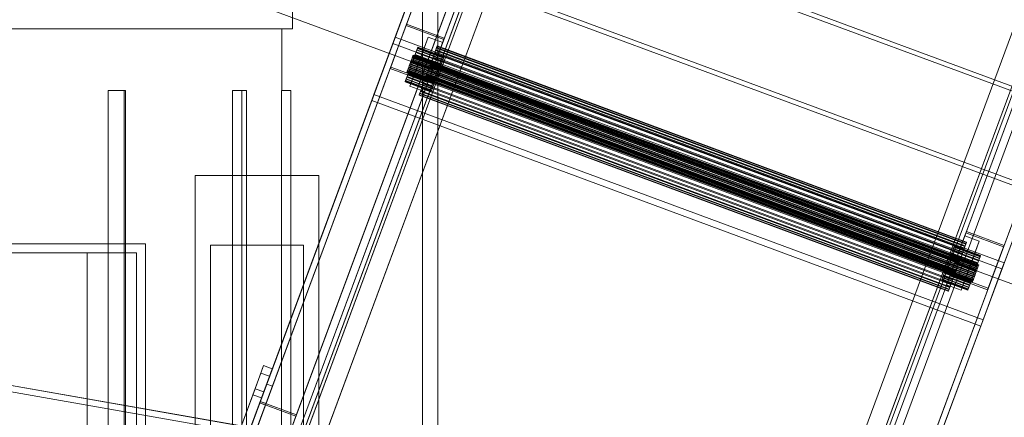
# Model space of a CAD drawing. Header units: millimetres. Extents: x -4395 to 65662, y -65530 to 6847.
# Tile 763 of 1034: x 26265 to 26901, y -19086 to -18829. Entities that reach past the tile are written whole.
import ezdxf

# ---------------------------------------------------------------- set-up
doc = ezdxf.new("R2010")
doc.units = ezdxf.units.MM
for name, color, linetype, lineweight in [('superior_briquetadora', 7, 'Continuous', 0), ('superior_C06', 7, 'Continuous', 0), ('superior_C07', 7, 'Continuous', 0)]:
    doc.layers.add(name, color=color, linetype=linetype, lineweight=lineweight)

msp = doc.modelspace()

# ---------------------------------------------------------------- linework, layer by layer
at = {"layer": 'superior_briquetadora'}
for p, q in [((26535.067, -18655), (26535.067, -19445)), ((26441.067, -18753), (26441.067, -18835)), ((26525.067, -18770), (26525.067, -19325)), ((26535.067, -19325), (26535.067, -18770)), ((26249.733, -18835), (26269.245, -18835)), ((26259.39, -18835), (26278.631, -18835)), ((26269.245, -18835), (26288.36, -18835)), ((26278.631, -18835), (26297.373, -18835)), ((26288.36, -18835), (26306.926, -18835)), ((26297.373, -18835), (26315.455, -18835)), ((26306.926, -18835), (26324.792, -18835)), ((26315.455, -18835), (26332.724, -18835)), ((26324.792, -18835), (26341.816, -18835)), ((26332.724, -18835), (26349.031, -18835)), ((26341.816, -18835), (26357.859, -18835)), ((26349.031, -18835), (26364.238, -18835)), ((26357.859, -18835), (26372.792, -18835)), ((26364.238, -18835), (26378.215, -18835)), ((26372.792, -18835), (26386.496, -18835)), ((26378.215, -18835), (26390.843, -18835)), ((26386.496, -18835), (26398.86, -18835)), ((26390.843, -18835), (26402.014, -18835)), ((26398.86, -18835), (26409.785, -18835)), ((26402.014, -18835), (26411.632, -18835)), ((26409.785, -18835), (26419.182, -18835)), ((26411.632, -18835), (26419.617, -18835)), ((26419.182, -18835), (26426.975, -18835)), ((26419.617, -18835), (26425.898, -18835)), ((26425.898, -18835), (26430.424, -18835)), ((26426.975, -18835), (26433.103, -18835)), ((26430.424, -18835), (26433.155, -18835)), ((26433.103, -18835), (26437.516, -18835)), ((26433.155, -18835), (26434.067, -18835)), ((26434.067, -18835), (26434.067, -18875)), ((26437.516, -18835), (26440.178, -18835)), ((26440.178, -18835), (26441.067, -18835)), ((26323.27, -18875), (26321.83, -18875)), ((26321.83, -19385), (26321.83, -18875)), ((26321.83, -18875), (26323.335, -18875)), ((26325.242, -18875), (26323.27, -18875)), ((26323.335, -18875), (26324.833, -18875)), ((26324.833, -18875), (26326.324, -18875)), ((26327.468, -18875), (26325.242, -18875)), ((26326.324, -18875), (26327.809, -18875)), ((26329.638, -18875), (26327.468, -18875)), ((26327.809, -18875), (26329.287, -18875)), ((26329.287, -18875), (26330.757, -18875)), ((26331.449, -18875), (26329.638, -18875)), ((26330.757, -18875), (26332.221, -18875)), ((26332.648, -18875), (26331.449, -18875)), ((26332.442, -18875), (26332.221, -18875)), ((26332.221, -19385), (26332.221, -18875)), ((26332.63, -18875), (26332.442, -18875)), ((26332.787, -18875), (26332.63, -18875)), ((26333.067, -18875), (26332.648, -18875)), ((26332.909, -18875), (26332.787, -18875)), ((26332.997, -18875), (26332.909, -18875)), ((26333.05, -18875), (26332.997, -18875)), ((26333.067, -18875), (26333.05, -18875)), ((26333.067, -18875), (26333.067, -19385)), ((26403.992, -18875), (26402.324, -18875)), ((26402.324, -19385), (26402.324, -18875)), ((26402.324, -18875), (26403.217, -18875)), ((26403.217, -18875), (26404.098, -18875)), ((26405.785, -18875), (26403.992, -18875)), ((26404.098, -18875), (26404.967, -18875)), ((26404.967, -18875), (26405.824, -18875)), ((26407.544, -18875), (26405.785, -18875)), ((26405.824, -18875), (26406.669, -18875)), ((26406.669, -18875), (26407.503, -18875)), ((26407.503, -18875), (26408.324, -18875)), ((26409.11, -18875), (26407.544, -18875)), ((26409.081, -18875), (26408.324, -18875)), ((26408.324, -19385), (26408.324, -18875)), ((26409.754, -18875), (26409.081, -18875)), ((26410.341, -18875), (26409.11, -18875)), ((26410.327, -18875), (26409.754, -18875)), ((26410.787, -18875), (26410.327, -18875)), ((26411.127, -18875), (26410.341, -18875)), ((26411.123, -18875), (26410.787, -18875)), ((26411.328, -18875), (26411.123, -18875)), ((26411.397, -18875), (26411.127, -18875)), ((26411.397, -18875), (26411.328, -18875)), ((26411.397, -18875), (26411.397, -19385)), ((26435.332, -18875), (26433.983, -18875)), ((26433.983, -19385), (26433.983, -18875)), ((26433.983, -18875), (26434.006, -18875)), ((26434.006, -18875), (26434.025, -18875)), ((26434.025, -18875), (26434.04, -18875)), ((26434.04, -18875), (26434.052, -18875)), ((26436.617, -18875), (26435.332, -18875)), ((26437.771, -18875), (26436.617, -18875)), ((26438.736, -18875), (26437.771, -18875)), ((26439.463, -18875), (26438.736, -18875)), ((26439.914, -18875), (26439.463, -18875)), ((26440.067, -18875), (26439.914, -18875)), ((26440.067, -18875), (26440.067, -19385)), ((26378.067, -18930), (26458.067, -18930)), ((26378.067, -18930), (26378.067, -19295)), ((26458.067, -18930), (26458.067, -19295)), ((26346.067, -18974), (26094.067, -18974)), ((26346.067, -18974), (26346.067, -19226)), ((26448.067, -18975), (26388.067, -18975)), ((26388.067, -18975), (26388.067, -19255)), ((26448.067, -19255), (26448.067, -18975)), ((26100.067, -18980), (26340.067, -18980)), ((26273.971, -18980), (26262.159, -18980)), ((26285.61, -18980), (26273.971, -18980)), ((26297.039, -18980), (26285.61, -18980)), ((26308.221, -18980), (26297.039, -18980)), ((26308.221, -19220), (26308.221, -18980)), ((26340.067, -18980), (26308.221, -18980)), ((26340.067, -18980), (26340.067, -19220))]:
    msp.add_line(p, q, dxfattribs=at)
at = {"layer": 'superior_C06'}
for p, q in [((26327.998, -19324.947), (26875.905, -17845.598)), ((26876.262, -17844.636), (26328.355, -19323.985)), ((26899.349, -17854.281), (26351.442, -19333.63)), ((26351.799, -19332.668), (26899.706, -17853.319)), ((26388.933, -19261.198), (26888.933, -17911.198)), ((26889.111, -17910.716), (26389.111, -19260.716)), ((26382.812, -19277.724), (26882.812, -17927.724)), ((26882.99, -17927.242), (26382.99, -19277.242)), ((26865.97, -17958.799), (26407.034, -19197.929)), ((26409.847, -19198.971), (26868.784, -17959.841)), ((26404.954, -19203.545), (26863.891, -17964.415)), ((26866.704, -17965.457), (26407.767, -19204.586)), ((26412.708, -19197.005), (26864.801, -17976.354)), ((26864.979, -17975.872), (26412.886, -19196.523)), ((26698.409, -19462.137), (27246.316, -17982.788)), ((27246.673, -17981.825), (26698.766, -19461.174)), ((26411.41, -19099.735), (26821.357, -17992.878)), ((26821.714, -17991.915), (26411.767, -19098.772)), ((27265.83, -17990.563), (26717.923, -19469.911)), ((26721.674, -19471.301), (27269.581, -17991.952)), ((27269.76, -17991.47), (26721.853, -19470.819)), ((26722.209, -19469.857), (27270.116, -17990.508)), ((26393.547, -19159.483), (26825.108, -17994.267)), ((26825.465, -17993.304), (26393.903, -19158.52)), ((26844.801, -18001.561), (26434.854, -19108.418)), ((26435.21, -19107.455), (26845.158, -18000.598)), ((26691.278, -19481.39), (27239.185, -18002.041)), ((27239.542, -18001.078), (26691.635, -19480.427)), ((26865.432, -18009.202), (26433.87, -19174.417)), ((26434.227, -19173.455), (26865.788, -18008.239)), ((26710.971, -19488.684), (27258.878, -18009.335)), ((27262.629, -18010.724), (26714.722, -19490.073)), ((26715.078, -19489.11), (27262.985, -18009.761)), ((27217.145, -18032.758), (26717.145, -19382.758)), ((26717.323, -19382.276), (27217.323, -18032.276)), ((27211.024, -18049.284), (26711.024, -19399.284)), ((26711.202, -19398.802), (27211.202, -18048.802)), ((26739.73, -19327.536), (27198.667, -18088.406)), ((27200.747, -18082.791), (26741.81, -19321.92)), ((26744.623, -19322.962), (27203.56, -18083.833)), ((27201.48, -18089.448), (26742.543, -19328.578)), ((27193.013, -18097.914), (26740.92, -19318.565)), ((26741.098, -19318.083), (27193.191, -18097.432)), ((26739.576, -19287.642), (27171.138, -18122.426)), ((27171.494, -18121.463), (26739.933, -19286.679)), ((26781.821, -19236.924), (27191.768, -18130.067)), ((27192.125, -18129.104), (26782.177, -19235.962)), ((27211.461, -18137.361), (26779.899, -19302.576)), ((26780.256, -19301.614), (27211.817, -18136.398)), ((27211.817, -18136.398), (26801.87, -19243.255)), ((27215.212, -18138.75), (26805.265, -19245.607)), ((26805.621, -19244.645), (27215.568, -18137.787)), ((26790.758, -19273.259), (27200.705, -18166.401)), ((27204.456, -18167.79), (26794.509, -19274.648)), ((26594.212, -18692.548), (26531.695, -18861.343)), ((26459.801, -18709.949), (27022.45, -18918.337)), ((27023.492, -18915.524), (26460.843, -18707.136)), ((26440.004, -18763.401), (27002.653, -18971.789)), ((27003.695, -18968.976), (26441.046, -18760.587)), ((26527.03, -18787.563), (26424.372, -19064.739)), ((26428.123, -19066.128), (26530.781, -18788.952)), ((26531.695, -18861.343), (26362.9, -18798.827)), ((26522.87, -18798.794), (26420.212, -19075.97)), ((26423.963, -19077.359), (26526.621, -18800.183)), ((26419.856, -19076.933), (26515.917, -18817.566)), ((26516.274, -18816.603), (26420.212, -19075.97)), ((26519.668, -18818.955), (26423.607, -19078.322)), ((26869.285, -18986.376), (26931.801, -18817.582)), ((26539.361, -18826.249), (26443.299, -19085.616)), ((26443.656, -19084.653), (26539.718, -18825.286)), ((26504.2, -18860.719), (26514.466, -18833.002)), ((26514.822, -18832.039), (26504.557, -18859.757)), ((26514.822, -18832.039), (26514.466, -18833.002)), ((26514.466, -18833.002), (26538.847, -18842.032)), ((26539.204, -18841.069), (26514.822, -18832.039)), ((26492.261, -18881.438), (26505.949, -18844.481)), ((26507.434, -18840.47), (26493.747, -18877.427)), ((26507.434, -18840.47), (26505.949, -18844.481)), ((26505.949, -18844.481), (26899.803, -18990.353)), ((26901.289, -18986.342), (26507.434, -18840.47)), ((26528.8, -18840.368), (26520.587, -18862.542)), ((26528.8, -18840.368), (26525.234, -18849.994)), ((26538.847, -18842.032), (26528.582, -18869.749)), ((26538.177, -18843.841), (26528.8, -18840.368)), ((26528.938, -18868.787), (26539.204, -18841.069)), ((26529.965, -18866.015), (26538.177, -18843.841)), ((26534.658, -18846.145), (26534.517, -18846.527)), ((26534.573, -18846.375), (26534.658, -18846.145)), ((26534.612, -18853.468), (26538.177, -18843.841)), ((26534.658, -18846.145), (26876.936, -18972.915)), ((26538.847, -18842.032), (26539.204, -18841.069)), ((26517.022, -18872.169), (26525.234, -18849.994)), ((26518.939, -18852.596), (26518.738, -18853.14)), ((26518.794, -18852.987), (26518.978, -18852.491)), ((26519.067, -18852.25), (26518.939, -18852.596)), ((26518.939, -18852.596), (26884.661, -18988.049)), ((26518.978, -18852.491), (26519.087, -18852.197)), ((26518.978, -18852.491), (26884.7, -18987.944)), ((26519.117, -18852.116), (26519.067, -18852.25)), ((26519.067, -18852.25), (26884.789, -18987.703)), ((26519.087, -18852.197), (26519.117, -18852.116)), ((26519.087, -18852.197), (26884.809, -18987.65)), ((26519.117, -18852.116), (26884.839, -18987.568)), ((26520.202, -18852.066), (26519.472, -18854.036)), ((26519.66, -18853.529), (26520.371, -18851.609)), ((26520.846, -18850.327), (26520.202, -18852.066)), ((26520.202, -18852.066), (26537.081, -18858.318)), ((26520.371, -18851.609), (26520.989, -18849.939)), ((26520.371, -18851.609), (26537.25, -18857.861)), ((26521.379, -18848.887), (26520.846, -18850.327)), ((26520.846, -18850.327), (26537.725, -18856.579)), ((26520.989, -18849.939), (26521.492, -18848.581)), ((26520.989, -18849.939), (26537.869, -18856.191)), ((26521.782, -18847.8), (26521.379, -18848.887)), ((26521.379, -18848.887), (26538.259, -18855.138)), ((26521.492, -18848.581), (26521.86, -18847.589)), ((26521.492, -18848.581), (26538.372, -18854.833)), ((26522.038, -18847.108), (26521.782, -18847.8)), ((26521.782, -18847.8), (26538.661, -18854.051)), ((26521.86, -18847.589), (26522.078, -18847.001)), ((26521.86, -18847.589), (26538.739, -18853.841)), ((26522.138, -18846.838), (26522.038, -18847.108)), ((26522.038, -18847.108), (26538.917, -18853.36)), ((26522.078, -18847.001), (26522.138, -18846.838)), ((26522.078, -18847.001), (26538.957, -18853.252)), ((26522.138, -18846.838), (26539.017, -18853.09)), ((26525.234, -18849.994), (26534.612, -18853.468)), ((26532.827, -18851.088), (26531.915, -18853.551)), ((26532.155, -18852.904), (26533.031, -18850.538)), ((26533.583, -18849.047), (26532.827, -18851.088)), ((26532.827, -18851.088), (26875.106, -18977.858)), ((26533.031, -18850.538), (26533.743, -18848.615)), ((26533.031, -18850.538), (26875.309, -18977.307)), ((26534.154, -18847.507), (26533.583, -18849.047)), ((26533.583, -18849.047), (26875.862, -18975.817)), ((26533.743, -18848.615), (26534.264, -18847.209)), ((26533.743, -18848.615), (26876.022, -18975.384)), ((26534.517, -18846.527), (26534.154, -18847.507)), ((26534.154, -18847.507), (26876.432, -18974.277)), ((26534.264, -18847.209), (26534.573, -18846.375)), ((26534.264, -18847.209), (26876.542, -18973.979)), ((26534.517, -18846.527), (26876.795, -18973.297)), ((26534.573, -18846.375), (26876.851, -18973.145)), ((26516.577, -18858.972), (26516.189, -18860.02)), ((26516.283, -18859.766), (26516.677, -18858.703)), ((26516.983, -18857.878), (26516.577, -18858.972)), ((26516.577, -18858.972), (26882.299, -18994.425)), ((26516.677, -18858.703), (26517.084, -18857.603)), ((26516.677, -18858.703), (26882.399, -18994.156)), ((26517.39, -18856.778), (26516.983, -18857.878)), ((26516.983, -18857.878), (26882.705, -18993.33)), ((26517.87, -18858.362), (26517.059, -18860.552)), ((26517.084, -18857.603), (26517.49, -18856.508)), ((26517.084, -18857.603), (26882.806, -18993.056)), ((26517.258, -18860.013), (26518.073, -18857.813)), ((26517.784, -18855.715), (26517.39, -18856.778)), ((26517.39, -18856.778), (26883.112, -18992.23)), ((26517.49, -18856.508), (26517.878, -18855.461)), ((26517.49, -18856.508), (26883.212, -18991.961)), ((26518.149, -18854.73), (26517.784, -18855.715)), ((26517.784, -18855.715), (26883.506, -18991.167)), ((26518.684, -18856.162), (26517.87, -18858.362)), ((26517.87, -18858.362), (26534.749, -18864.614)), ((26517.878, -18855.461), (26518.233, -18854.501)), ((26517.878, -18855.461), (26883.6, -18990.914)), ((26518.073, -18857.813), (26518.884, -18855.624)), ((26518.073, -18857.813), (26534.953, -18864.065)), ((26518.471, -18853.86), (26518.149, -18854.73)), ((26518.149, -18854.73), (26883.871, -18990.182)), ((26518.233, -18854.501), (26518.543, -18853.666)), ((26518.233, -18854.501), (26883.955, -18989.954)), ((26518.738, -18853.14), (26518.471, -18853.86)), ((26518.471, -18853.86), (26884.193, -18989.313)), ((26518.543, -18853.666), (26518.794, -18852.987)), ((26518.543, -18853.666), (26884.265, -18989.119)), ((26519.472, -18854.036), (26518.684, -18856.162)), ((26518.684, -18856.162), (26535.564, -18862.414)), ((26518.738, -18853.14), (26884.46, -18988.592)), ((26518.794, -18852.987), (26884.516, -18988.44)), ((26518.884, -18855.624), (26519.66, -18853.529)), ((26518.884, -18855.624), (26535.763, -18861.875)), ((26519.472, -18854.036), (26536.351, -18860.288)), ((26519.66, -18853.529), (26536.539, -18859.781)), ((26534.612, -18853.468), (26526.399, -18875.642)), ((26528.9, -18861.693), (26530.048, -18858.591)), ((26530.881, -18856.342), (26529.766, -18859.354)), ((26530.048, -18858.591), (26531.147, -18855.624)), ((26530.048, -18858.591), (26872.327, -18985.361)), ((26531.915, -18853.551), (26530.881, -18856.342)), ((26530.881, -18856.342), (26873.159, -18983.112)), ((26531.147, -18855.624), (26532.155, -18852.904)), ((26531.147, -18855.624), (26873.426, -18982.393)), ((26531.915, -18853.551), (26874.193, -18980.321)), ((26532.155, -18852.904), (26874.433, -18979.674)), ((26536.351, -18860.288), (26537.081, -18858.318)), ((26537.25, -18857.861), (26536.539, -18859.781)), ((26537.081, -18858.318), (26537.725, -18856.579)), ((26537.869, -18856.191), (26537.25, -18857.861)), ((26537.725, -18856.579), (26538.259, -18855.138)), ((26538.372, -18854.833), (26537.869, -18856.191)), ((26538.259, -18855.138), (26538.661, -18854.051)), ((26538.739, -18853.841), (26538.372, -18854.833)), ((26538.661, -18854.051), (26538.917, -18853.36)), ((26538.957, -18853.252), (26538.739, -18853.841)), ((26538.917, -18853.36), (26539.017, -18853.09)), ((26539.017, -18853.09), (26538.957, -18853.252)), ((26504.2, -18860.719), (26504.557, -18859.757)), ((26528.582, -18869.749), (26504.2, -18860.719)), ((26504.557, -18859.757), (26528.938, -18868.787)), ((26514.95, -18863.365), (26515, -18863.23)), ((26514.98, -18863.284), (26514.95, -18863.365)), ((26514.95, -18863.365), (26880.672, -18998.818)), ((26515.572, -18864.566), (26514.953, -18866.237)), ((26515.089, -18862.99), (26514.98, -18863.284)), ((26880.702, -18998.737), (26514.98, -18863.284)), ((26515, -18863.23), (26515.128, -18862.885)), ((26515, -18863.23), (26880.722, -18998.683)), ((26515.273, -18862.494), (26515.089, -18862.99)), ((26515.089, -18862.99), (26880.811, -18998.442)), ((26515.097, -18865.848), (26515.741, -18864.109)), ((26515.128, -18862.885), (26515.33, -18862.341)), ((26515.128, -18862.885), (26880.85, -18998.337)), ((26515.525, -18861.815), (26515.273, -18862.494)), ((26515.273, -18862.494), (26880.995, -18997.946)), ((26515.33, -18862.341), (26515.596, -18861.621)), ((26515.33, -18862.341), (26881.052, -18997.794)), ((26515.834, -18860.98), (26515.525, -18861.815)), ((26515.525, -18861.815), (26881.247, -18997.267)), ((26516.283, -18862.647), (26515.572, -18864.566)), ((26515.572, -18864.566), (26532.451, -18870.818)), ((26515.596, -18861.621), (26515.918, -18860.751)), ((26515.596, -18861.621), (26881.318, -18997.073)), ((26515.741, -18864.109), (26516.471, -18862.139)), ((26515.741, -18864.109), (26532.621, -18870.361)), ((26516.189, -18860.02), (26515.834, -18860.98)), ((26515.834, -18860.98), (26881.556, -18996.432)), ((26515.918, -18860.751), (26516.283, -18859.766)), ((26515.918, -18860.751), (26881.641, -18996.204)), ((26516.189, -18860.02), (26881.911, -18995.472)), ((26516.283, -18859.766), (26882.005, -18995.219)), ((26517.059, -18860.552), (26516.283, -18862.647)), ((26516.283, -18862.647), (26533.162, -18868.898)), ((26516.471, -18862.139), (26517.258, -18860.013)), ((26516.471, -18862.139), (26533.35, -18868.391)), ((26517.022, -18872.169), (26520.587, -18862.542)), ((26517.059, -18860.552), (26533.938, -18866.803)), ((26517.258, -18860.013), (26534.138, -18866.265)), ((26520.587, -18862.542), (26529.965, -18866.015)), ((26526.63, -18867.821), (26527.745, -18864.809)), ((26528.611, -18862.471), (26527.463, -18865.573)), ((26527.745, -18864.809), (26528.9, -18861.693)), ((26527.745, -18864.809), (26870.024, -18991.579)), ((26529.766, -18859.354), (26528.611, -18862.471)), ((26528.611, -18862.471), (26870.89, -18989.241)), ((26528.9, -18861.693), (26871.178, -18988.463)), ((26529.766, -18859.354), (26872.044, -18986.124)), ((26533.938, -18866.803), (26534.749, -18864.614)), ((26534.953, -18864.065), (26534.138, -18866.265)), ((26534.749, -18864.614), (26535.564, -18862.414)), ((26535.763, -18861.875), (26534.953, -18864.065)), ((26535.564, -18862.414), (26536.351, -18860.288)), ((26536.539, -18859.781), (26535.763, -18861.875)), ((26513.805, -18869.337), (26513.905, -18869.068)), ((26513.865, -18869.175), (26513.805, -18869.337)), ((26513.805, -18869.337), (26530.684, -18875.589)), ((26514.083, -18868.586), (26513.865, -18869.175)), ((26530.745, -18875.426), (26513.865, -18869.175)), ((26513.905, -18869.068), (26514.161, -18868.376)), ((26513.905, -18869.068), (26530.784, -18875.319)), ((26514.451, -18867.594), (26514.083, -18868.586)), ((26514.083, -18868.586), (26530.963, -18874.838)), ((26514.161, -18868.376), (26514.564, -18867.289)), ((26514.161, -18868.376), (26531.04, -18874.628)), ((26514.953, -18866.237), (26514.451, -18867.594)), ((26514.451, -18867.594), (26531.33, -18873.846)), ((26514.564, -18867.289), (26515.097, -18865.848)), ((26514.564, -18867.289), (26531.443, -18873.541)), ((26514.953, -18866.237), (26531.833, -18872.488)), ((26515.097, -18865.848), (26531.977, -18872.1)), ((26525.356, -18871.259), (26524.48, -18873.626)), ((26524.684, -18873.076), (26525.596, -18870.613)), ((26526.364, -18868.54), (26525.356, -18871.259)), ((26525.356, -18871.259), (26867.635, -18998.029)), ((26525.596, -18870.613), (26526.63, -18867.821)), ((26525.596, -18870.613), (26867.874, -18997.382)), ((26527.463, -18865.573), (26526.364, -18868.54)), ((26526.364, -18868.54), (26868.642, -18995.31)), ((26526.399, -18875.642), (26529.965, -18866.015)), ((26526.63, -18867.821), (26868.908, -18994.591)), ((26527.463, -18865.573), (26869.741, -18992.342)), ((26528.582, -18869.749), (26528.938, -18868.787)), ((26531.833, -18872.488), (26532.451, -18870.818)), ((26532.621, -18870.361), (26531.977, -18872.1)), ((26532.451, -18870.818), (26533.162, -18868.898)), ((26533.35, -18868.391), (26532.621, -18870.361)), ((26533.162, -18868.898), (26533.938, -18866.803)), ((26534.138, -18866.265), (26533.35, -18868.391)), ((26492.261, -18881.438), (26493.747, -18877.427)), ((26493.747, -18877.427), (26887.601, -19023.299)), ((26526.399, -18875.642), (26517.022, -18872.169)), ((26522.853, -18878.019), (26522.994, -18877.637)), ((26522.938, -18877.789), (26522.853, -18878.019)), ((26522.853, -18878.019), (26865.131, -19004.789)), ((26523.247, -18876.955), (26522.938, -18877.789)), ((26865.216, -19004.558), (26522.938, -18877.789)), ((26522.994, -18877.637), (26523.357, -18876.657)), ((26522.994, -18877.637), (26865.273, -19004.406)), ((26523.768, -18875.549), (26523.247, -18876.955)), ((26523.247, -18876.955), (26865.525, -19003.724)), ((26523.357, -18876.657), (26523.928, -18875.117)), ((26523.357, -18876.657), (26865.636, -19003.427)), ((26524.48, -18873.626), (26523.768, -18875.549)), ((26523.768, -18875.549), (26866.046, -19002.319)), ((26523.928, -18875.117), (26524.684, -18873.076)), ((26523.928, -18875.117), (26866.206, -19001.887)), ((26524.48, -18873.626), (26866.758, -19000.396)), ((26524.684, -18873.076), (26866.962, -18999.846)), ((26530.784, -18875.319), (26530.684, -18875.589)), ((26530.684, -18875.589), (26530.745, -18875.426)), ((26530.745, -18875.426), (26530.963, -18874.838)), ((26531.04, -18874.628), (26530.784, -18875.319)), ((26530.963, -18874.838), (26531.33, -18873.846)), ((26531.443, -18873.541), (26531.04, -18874.628)), ((26531.33, -18873.846), (26531.833, -18872.488)), ((26531.977, -18872.1), (26531.443, -18873.541)), ((26886.115, -19027.31), (26492.261, -18881.438)), ((26866.171, -18994.783), (26876.437, -18967.065)), ((26876.794, -18966.102), (26866.528, -18993.82)), ((26876.794, -18966.102), (26876.437, -18967.065)), ((26876.437, -18967.065), (26900.818, -18976.095)), ((26901.175, -18975.132), (26876.794, -18966.102)), ((26875.767, -18968.874), (26867.554, -18991.048)), ((26875.767, -18968.874), (26872.201, -18978.501)), ((26885.144, -18972.347), (26875.767, -18968.874)), ((26876.432, -18974.277), (26876.795, -18973.297)), ((26876.851, -18973.145), (26876.542, -18973.979)), ((26876.795, -18973.297), (26876.936, -18972.915)), ((26876.936, -18972.915), (26876.851, -18973.145)), ((26876.932, -18994.521), (26885.144, -18972.347)), ((26881.579, -18981.974), (26885.144, -18972.347)), ((26863.989, -19000.675), (26872.201, -18978.501)), ((26867.813, -18978.834), (26867.169, -18980.572)), ((26867.338, -18980.116), (26867.957, -18978.445)), ((26868.346, -18977.393), (26867.813, -18978.834)), ((26867.813, -18978.834), (26884.692, -18985.085)), ((26867.957, -18978.445), (26868.459, -18977.088)), ((26867.957, -18978.445), (26884.836, -18984.697)), ((26868.749, -18976.306), (26868.346, -18977.393)), ((26868.346, -18977.393), (26885.226, -18983.645)), ((26868.459, -18977.088), (26868.827, -18976.096)), ((26868.459, -18977.088), (26885.339, -18983.339)), ((26869.005, -18975.614), (26868.749, -18976.306)), ((26868.749, -18976.306), (26885.628, -18982.558)), ((26868.827, -18976.096), (26869.045, -18975.507)), ((26868.827, -18976.096), (26885.706, -18982.347)), ((26869.105, -18975.344), (26869.005, -18975.614)), ((26869.005, -18975.614), (26885.885, -18981.866)), ((26869.045, -18975.507), (26869.105, -18975.344)), ((26869.045, -18975.507), (26885.924, -18981.759)), ((26869.105, -18975.344), (26885.984, -18981.596)), ((26872.201, -18978.501), (26881.579, -18981.974)), ((26874.433, -18979.674), (26873.426, -18982.393)), ((26874.193, -18980.321), (26875.106, -18977.858)), ((26875.309, -18977.307), (26874.433, -18979.674)), ((26875.106, -18977.858), (26875.862, -18975.817)), ((26876.022, -18975.384), (26875.309, -18977.307)), ((26875.862, -18975.817), (26876.432, -18974.277)), ((26876.542, -18973.979), (26876.022, -18975.384)), ((26900.818, -18976.095), (26890.553, -19003.813)), ((26890.909, -19002.85), (26901.175, -18975.132)), ((26900.818, -18976.095), (26901.175, -18975.132)), ((26864.225, -18988.519), (26865.04, -18986.319)), ((26865.651, -18984.669), (26864.837, -18986.869)), ((26865.04, -18986.319), (26865.851, -18984.13)), ((26865.04, -18986.319), (26881.92, -18992.571)), ((26866.439, -18982.543), (26865.651, -18984.669)), ((26865.651, -18984.669), (26882.531, -18990.92)), ((26865.851, -18984.13), (26866.627, -18982.035)), ((26865.851, -18984.13), (26882.73, -18990.382)), ((26867.169, -18980.572), (26866.439, -18982.543)), ((26866.439, -18982.543), (26883.318, -18988.794)), ((26866.627, -18982.035), (26867.338, -18980.116)), ((26866.627, -18982.035), (26883.506, -18988.287)), ((26867.169, -18980.572), (26884.048, -18986.824)), ((26867.338, -18980.116), (26884.217, -18986.367)), ((26870.89, -18989.241), (26872.044, -18986.124)), ((26872.327, -18985.361), (26871.178, -18988.463)), ((26872.044, -18986.124), (26873.159, -18983.112)), ((26873.426, -18982.393), (26872.327, -18985.361)), ((26873.159, -18983.112), (26874.193, -18980.321)), ((26881.579, -18981.974), (26873.366, -19004.148)), ((26884.048, -18986.824), (26884.692, -18985.085)), ((26884.836, -18984.697), (26884.217, -18986.367)), ((26884.692, -18985.085), (26885.226, -18983.645)), ((26885.339, -18983.339), (26884.836, -18984.697)), ((26885.226, -18983.645), (26885.628, -18982.558)), ((26885.706, -18982.347), (26885.339, -18983.339)), ((26885.628, -18982.558), (26885.885, -18981.866)), ((26885.924, -18981.759), (26885.706, -18982.347)), ((26885.885, -18981.866), (26885.984, -18981.596)), ((26885.984, -18981.596), (26885.924, -18981.759)), ((26887.601, -19023.299), (26901.289, -18986.342)), ((26899.803, -18990.353), (26901.289, -18986.342)), ((26862.064, -18994.355), (26862.708, -18992.616)), ((26863.25, -18991.153), (26862.539, -18993.072)), ((26862.708, -18992.616), (26863.438, -18990.645)), ((26862.708, -18992.616), (26879.588, -18998.867)), ((26864.026, -18989.058), (26863.25, -18991.153)), ((26863.25, -18991.153), (26880.129, -18997.404)), ((26863.438, -18990.645), (26864.225, -18988.519)), ((26863.438, -18990.645), (26880.317, -18996.897)), ((26863.989, -19000.675), (26867.554, -18991.048)), ((26864.837, -18986.869), (26864.026, -18989.058)), ((26864.026, -18989.058), (26880.905, -18995.31)), ((26864.225, -18988.519), (26881.105, -18994.771)), ((26864.837, -18986.869), (26881.716, -18993.12)), ((26867.554, -18991.048), (26876.932, -18994.521)), ((26868.642, -18995.31), (26869.741, -18992.342)), ((26870.024, -18991.579), (26868.908, -18994.591)), ((27038.079, -19048.893), (26869.285, -18986.376)), ((26869.741, -18992.342), (26870.89, -18989.241)), ((26871.178, -18988.463), (26870.024, -18991.579)), ((26881.92, -18992.571), (26881.105, -18994.771)), ((26881.716, -18993.12), (26882.531, -18990.92)), ((26882.73, -18990.382), (26881.92, -18992.571)), ((26882.531, -18990.92), (26883.318, -18988.794)), ((26882.705, -18993.33), (26883.112, -18992.23)), ((26883.506, -18988.287), (26882.73, -18990.382)), ((26883.212, -18991.961), (26882.806, -18993.056)), ((26883.112, -18992.23), (26883.506, -18991.167)), ((26883.6, -18990.914), (26883.212, -18991.961)), ((26883.318, -18988.794), (26884.048, -18986.824)), ((26884.217, -18986.367), (26883.506, -18988.287)), ((26883.506, -18991.167), (26883.871, -18990.182)), ((26883.955, -18989.954), (26883.6, -18990.914)), ((26883.871, -18990.182), (26884.193, -18989.313)), ((26884.265, -18989.119), (26883.955, -18989.954)), ((26884.193, -18989.313), (26884.46, -18988.592)), ((26884.516, -18988.44), (26884.265, -18989.119)), ((26884.46, -18988.592), (26884.661, -18988.049)), ((26884.7, -18987.944), (26884.516, -18988.44)), ((26884.661, -18988.049), (26884.789, -18987.703)), ((26884.809, -18987.65), (26884.7, -18987.944)), ((26884.789, -18987.703), (26884.839, -18987.568)), ((26884.839, -18987.568), (26884.809, -18987.65)), ((26899.803, -18990.353), (26886.115, -19027.31)), ((26860.772, -18997.844), (26860.872, -18997.574)), ((26860.832, -18997.681), (26860.772, -18997.844)), ((26860.772, -18997.844), (26877.651, -19004.095)), ((26861.05, -18997.092), (26860.832, -18997.681)), ((26877.712, -19003.933), (26860.832, -18997.681)), ((26860.872, -18997.574), (26861.128, -18996.882)), ((26860.872, -18997.574), (26877.751, -19003.826)), ((26861.418, -18996.1), (26861.05, -18997.092)), ((26861.05, -18997.092), (26877.93, -19003.344)), ((26861.128, -18996.882), (26861.531, -18995.795)), ((26861.128, -18996.882), (26878.007, -19003.134)), ((26861.92, -18994.743), (26861.418, -18996.1)), ((26861.418, -18996.1), (26878.297, -19002.352)), ((26861.531, -18995.795), (26862.064, -18994.355)), ((26861.531, -18995.795), (26878.41, -19002.047)), ((26862.539, -18993.072), (26861.92, -18994.743)), ((26861.92, -18994.743), (26878.8, -19000.995)), ((26862.064, -18994.355), (26878.944, -19000.606)), ((26862.539, -18993.072), (26879.419, -18999.324)), ((26866.171, -18994.783), (26866.528, -18993.82)), ((26890.553, -19003.813), (26866.171, -18994.783)), ((26866.528, -18993.82), (26890.909, -19002.85)), ((26866.758, -19000.396), (26867.635, -18998.029)), ((26867.874, -18997.382), (26866.962, -18999.846)), ((26867.635, -18998.029), (26868.642, -18995.31)), ((26868.908, -18994.591), (26867.874, -18997.382)), ((26873.366, -19004.148), (26876.932, -18994.521)), ((26879.588, -18998.867), (26878.944, -19000.606)), ((26879.419, -18999.324), (26880.129, -18997.404)), ((26880.317, -18996.897), (26879.588, -18998.867)), ((26880.129, -18997.404), (26880.905, -18995.31)), ((26881.105, -18994.771), (26880.317, -18996.897)), ((26880.722, -18998.683), (26880.672, -18998.818)), ((26880.672, -18998.818), (26880.702, -18998.737)), ((26880.702, -18998.737), (26880.811, -18998.442)), ((26880.85, -18998.337), (26880.722, -18998.683)), ((26880.811, -18998.442), (26880.995, -18997.946)), ((26881.052, -18997.794), (26880.85, -18998.337)), ((26880.905, -18995.31), (26881.716, -18993.12)), ((26880.995, -18997.946), (26881.247, -18997.267)), ((26881.318, -18997.073), (26881.052, -18997.794)), ((26881.247, -18997.267), (26881.556, -18996.432)), ((26881.641, -18996.204), (26881.318, -18997.073)), ((26881.556, -18996.432), (26881.911, -18995.472)), ((26882.005, -18995.219), (26881.641, -18996.204)), ((26881.911, -18995.472), (26882.299, -18994.425)), ((26882.399, -18994.156), (26882.005, -18995.219)), ((26882.299, -18994.425), (26882.705, -18993.33)), ((26882.806, -18993.056), (26882.399, -18994.156)), ((26873.366, -19004.148), (26863.989, -19000.675)), ((26865.273, -19004.406), (26865.131, -19004.789)), ((26865.131, -19004.789), (26865.216, -19004.558)), ((26865.216, -19004.558), (26865.525, -19003.724)), ((26865.636, -19003.427), (26865.273, -19004.406)), ((26865.525, -19003.724), (26866.046, -19002.319)), ((26866.206, -19001.887), (26865.636, -19003.427)), ((26866.046, -19002.319), (26866.758, -19000.396)), ((26866.962, -18999.846), (26866.206, -19001.887)), ((26877.751, -19003.826), (26877.651, -19004.095)), ((26877.651, -19004.095), (26877.712, -19003.933)), ((26877.712, -19003.933), (26877.93, -19003.344)), ((26878.007, -19003.134), (26877.751, -19003.826)), ((26877.93, -19003.344), (26878.297, -19002.352)), ((26878.41, -19002.047), (26878.007, -19003.134)), ((26878.297, -19002.352), (26878.8, -19000.995)), ((26878.944, -19000.606), (26878.41, -19002.047)), ((26878.8, -19000.995), (26879.419, -18999.324)), ((26890.553, -19003.813), (26890.909, -19002.85)), ((26886.115, -19027.31), (26887.601, -19023.299)), ((26422.375, -19052.855), (26416.844, -19067.789)), ((26422.375, -19052.855), (26420.593, -19057.665)), ((26428.001, -19054.939), (26422.375, -19052.855)), ((26422.47, -19069.873), (26428.001, -19054.939)), ((26426.22, -19059.749), (26428.001, -19054.939)), ((26415.418, -19071.64), (26420.593, -19057.665)), ((26420.593, -19057.665), (26426.22, -19059.749)), ((26426.22, -19059.749), (26421.044, -19073.724)), ((26416.844, -19067.789), (26384.734, -19154.486)), ((26424.372, -19064.739), (26411.767, -19098.772)), ((26415.418, -19071.64), (26416.844, -19067.789)), ((26415.518, -19100.162), (26428.123, -19066.128)), ((26416.844, -19067.789), (26422.47, -19069.873)), ((26419.856, -19076.933), (26424.372, -19064.739)), ((26423.607, -19078.322), (26428.123, -19066.128)), ((26424.372, -19064.739), (26428.123, -19066.128)), ((26383.307, -19158.337), (26415.418, -19071.64)), ((26421.044, -19073.724), (26388.934, -19160.421)), ((26390.36, -19156.57), (26422.47, -19069.873)), ((26421.044, -19073.724), (26415.418, -19071.64)), ((26421.044, -19073.724), (26422.47, -19069.873)), ((26327.463, -19326.391), (26419.856, -19076.933)), ((26420.212, -19075.97), (26327.82, -19325.429)), ((26423.607, -19078.322), (26331.214, -19327.781)), ((26331.571, -19326.818), (26423.963, -19077.359)), ((26407.25, -19110.966), (26419.856, -19076.933)), ((26423.607, -19078.322), (26411.001, -19112.356)), ((26419.856, -19076.933), (26420.212, -19075.97)), ((26423.607, -19078.322), (26419.856, -19076.933)), ((26443.299, -19085.616), (26419.856, -19076.933)), ((26420.212, -19075.97), (26423.963, -19077.359)), ((26420.212, -19075.97), (26443.656, -19084.653)), ((26423.607, -19078.322), (26423.963, -19077.359)), ((26443.299, -19085.616), (26350.907, -19335.074)), ((26351.264, -19334.112), (26443.656, -19084.653)), ((26443.299, -19085.616), (26443.656, -19084.653))]:
    msp.add_line(p, q, dxfattribs=at)
at = {"layer": 'superior_C07'}
for p, q in [((19912.211, -17953.073), (26602.846, -19126.05)), ((26604.684, -19126.372), (19914.049, -17953.396)), ((26602.155, -19129.99), (19911.52, -17957.013)), ((26644.814, -19133.408), (19954.179, -17960.431)), ((19955.098, -17960.592), (26645.733, -19133.569)), ((26647.571, -19133.891), (19956.936, -17960.915)), ((19953.488, -17964.371), (26644.123, -19137.348)), ((20132.236, -17995.708), (26504.587, -19112.885)), ((26506.425, -19113.207), (20134.074, -17996.031)), ((25322.221, -18901.536), (26443.704, -19098.15)), ((26443.013, -19102.09), (25321.53, -18905.476)), ((25383.794, -18912.331), (26505.278, -19108.945)), ((26507.116, -19109.267), (25385.632, -18912.653)), ((25384.942, -18916.593), (26506.425, -19113.207))]:
    msp.add_line(p, q, dxfattribs=at)

doc.saveas('drawing.dxf')
